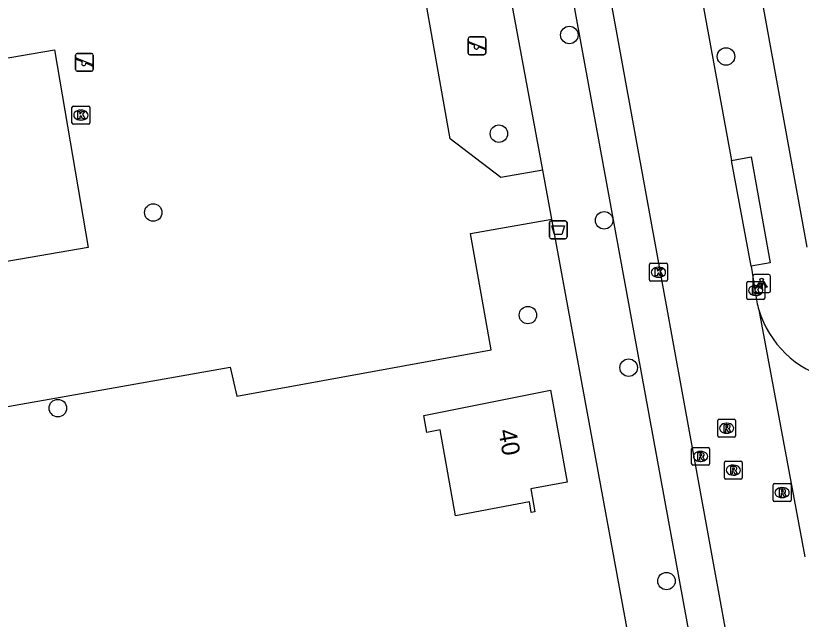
# Model space of a CAD drawing. Extents: x 157793 to 159380, y 380882 to 382313.
# Drawn here: x 158756.57 to 158800.54, y 381489.81 to 381523.57 of the extents above; entities that cross this region are included whole.
import ezdxf

# ---------------------------------------------------------------- set-up
doc = ezdxf.new("R2010")
doc.units = 0
for name, color, linetype in [('IMGEO_Afvalbak', 7, 'Continuous'), ('IMGEO_Boom', 7, 'Continuous'), ('IMGEO_Kolk', 7, 'Continuous'), ('IMGEO_Lichtpunt', 7, 'Continuous'), ('IMGEO_Pand', 7, 'Continuous'), ('IMGEO_Pand_nummerreeks', 7, 'Continuous'), ('IMGEO_Pand_vergunning_verleend', 7, 'Continuous'), ('IMGEO_Rijbaan_lokaal_open', 7, 'Continuous'), ('IMGEO_Rioolput', 7, 'Continuous'), ('IMGEO_Speelvoorziening', 7, 'Continuous'), ('IMGEO_Voetpad_open', 7, 'Continuous')]:
    doc.layers.add(name, color=color, linetype=linetype)

msp = doc.modelspace()

# ---------------------------------------------------------------- linework, layer by layer
at = {"layer": 'IMGEO_Afvalbak'}
for p, q in [((158786.436, 381511.196), (158786.436, 381511.996)), ((158786.436, 381511.996), (158786.436, 381511.196)), ((158786.536, 381512.096), (158787.326, 381512.096)), ((158787.326, 381512.096), (158786.536, 381512.096)), ((158787.426, 381511.996), (158787.426, 381511.196)), ((158787.426, 381511.196), (158787.426, 381511.996)), ((158787.326, 381511.096), (158786.536, 381511.096)), ((158786.536, 381511.096), (158787.326, 381511.096))]:
    msp.add_line(p, q, dxfattribs=at)
msp.add_lwpolyline([(158786.579, 381511.81), (158787.283, 381511.81), (158787.134, 381511.34), (158786.728, 381511.34), (158786.579, 381511.81)], dxfattribs=at)
for centre, start, end in [((158786.536, 381511.996), 90, 180), ((158786.536, 381511.996), 90, 180), ((158787.326, 381511.996), 0, 90), ((158787.326, 381511.996), 360, 90), ((158786.536, 381511.196), 180, 270), ((158786.536, 381511.196), 180, 270), ((158787.326, 381511.196), 270, 0), ((158787.326, 381511.196), 270, 0)]:
    msp.add_arc(centre, 0.1, start, end, dxfattribs=at)
at = {"layer": 'IMGEO_Boom'}
for centre in [(158787.551, 381522.496), (158796.321, 381521.294), (158783.611, 381516.974), (158764.264, 381512.562), (158789.5, 381512.129), (158785.234, 381506.825), (158790.871, 381503.885), (158758.926, 381501.62), (158792.989, 381491.944)]:
    msp.add_circle(centre, 0.489, dxfattribs=at)
at = {"layer": 'IMGEO_Kolk'}
for p, q in [((158759.714, 381517.585), (158759.714, 381518.437)), ((158759.789, 381518.511), (158760.641, 381518.511)), ((158760.202, 381518.291), (158760.227, 381518.291)), ((158760.715, 381518.437), (158760.715, 381517.585)), ((158760.225, 381517.731), (158760.2, 381517.731)), ((158760.641, 381517.511), (158759.789, 381517.511)), ((158792.041, 381508.798), (158792.041, 381509.65)), ((158792.116, 381509.724), (158792.968, 381509.724)), ((158792.529, 381509.504), (158792.554, 381509.504)), ((158793.042, 381509.65), (158793.042, 381508.798)), ((158792.552, 381508.944), (158792.527, 381508.944)), ((158792.968, 381508.724), (158792.116, 381508.724)), ((158797.485, 381507.774), (158797.485, 381508.626)), ((158797.56, 381508.7), (158798.412, 381508.7)), ((158797.973, 381508.48), (158797.998, 381508.48)), ((158798.486, 381508.626), (158798.486, 381507.774)), ((158798.412, 381507.7), (158797.56, 381507.7)), ((158797.996, 381507.92), (158797.971, 381507.92))]:
    msp.add_line(p, q, dxfattribs=at)
for points in [[(158759.714, 381517.585), (158759.714, 381518.437)], [(158759.789, 381518.511), (158760.641, 381518.511)], [(158760.035, 381518.211), (158760.158, 381518.211), (158760.158, 381518.06), (158760.288, 381518.211), (158760.452, 381518.211), (158760.306, 381518.06), (158760.459, 381517.811), (158760.307, 381517.811), (158760.222, 381517.975), (158760.158, 381517.908), (158760.158, 381517.811), (158760.035, 381517.811), (158760.035, 381518.211)], [(158760.715, 381518.437), (158760.715, 381517.585)], [(158760.641, 381517.511), (158759.789, 381517.511)], [(158792.041, 381508.798), (158792.041, 381509.65)], [(158792.116, 381509.724), (158792.968, 381509.724)], [(158792.362, 381509.424), (158792.485, 381509.424), (158792.485, 381509.273), (158792.615, 381509.424), (158792.779, 381509.424), (158792.633, 381509.273), (158792.786, 381509.024), (158792.634, 381509.024), (158792.549, 381509.188), (158792.485, 381509.121), (158792.485, 381509.024), (158792.362, 381509.024), (158792.362, 381509.424)], [(158793.042, 381509.65), (158793.042, 381508.798)], [(158792.968, 381508.724), (158792.116, 381508.724)], [(158797.485, 381507.774), (158797.485, 381508.626)], [(158797.56, 381508.7), (158798.412, 381508.7)], [(158798.486, 381508.626), (158798.486, 381507.774)], [(158797.806, 381508.4), (158797.929, 381508.4), (158797.929, 381508.249), (158798.059, 381508.4), (158798.223, 381508.4), (158798.077, 381508.249), (158798.23, 381508), (158798.078, 381508), (158797.993, 381508.164), (158797.929, 381508.097), (158797.929, 381508), (158797.806, 381508), (158797.806, 381508.4)], [(158798.412, 381507.7), (158797.56, 381507.7)]]:
    msp.add_lwpolyline(points, dxfattribs=at)
for centre, start, end in [((158759.791, 381518.435), 91.552, 178.448), ((158759.791, 381518.435), 91.552, 178.448), ((158760.639, 381518.435), 1.552, 88.448), ((158760.639, 381518.435), 1.552, 88.448), ((158759.791, 381517.587), 181.552, 268.448), ((158759.791, 381517.587), 181.552, 268.448), ((158760.639, 381517.587), 271.552, 358.448), ((158760.639, 381517.587), 271.552, 358.448), ((158792.118, 381509.648), 91.552, 178.448), ((158792.118, 381509.648), 91.552, 178.448), ((158792.966, 381509.648), 1.552, 88.448), ((158792.966, 381509.648), 1.552, 88.448), ((158792.118, 381508.8), 181.552, 268.448), ((158792.118, 381508.8), 181.552, 268.448), ((158792.966, 381508.8), 271.552, 358.448), ((158792.966, 381508.8), 271.552, 358.448), ((158797.562, 381508.624), 91.552, 178.448), ((158797.562, 381508.624), 91.552, 178.448), ((158798.41, 381508.624), 1.552, 88.448), ((158798.41, 381508.624), 1.552, 88.448), ((158797.562, 381507.776), 181.552, 268.448), ((158797.562, 381507.776), 181.552, 268.448), ((158798.41, 381507.776), 271.552, 358.448), ((158798.41, 381507.776), 271.552, 358.448)]:
    msp.add_arc(centre, 0.0765, start, end, dxfattribs=at)
for centre, major_axis, ratio, start_param, end_param in [((158760.201, 381518.011), (-0.387, 0.002), 0.722429, 4.712389, 7.853982), ((158760.226, 381518.011), (-0.39, 0.002), 0.717154, 1.570796, 4.712389), ((158792.528, 381509.224), (-0.387, 0.002), 0.722429, 4.712389, 7.853982), ((158792.553, 381509.224), (-0.39, 0.002), 0.717154, 1.570796, 4.712389), ((158797.972, 381508.2), (-0.387, 0.002), 0.722429, 4.712389, 7.853982), ((158797.997, 381508.2), (-0.39, 0.002), 0.717154, 1.570796, 4.712389)]:
    msp.add_ellipse(centre, major_axis=major_axis, ratio=ratio, start_param=start_param, end_param=end_param, dxfattribs=at)
at = {"layer": 'IMGEO_Lichtpunt'}
for p, q in [((158797.821, 381508.993), (158797.821, 381508.186)), ((158797.821, 381508.993), (158797.821, 381508.186)), ((158798.723, 381509.088), (158797.915, 381509.088)), ((158798.723, 381509.088), (158797.915, 381509.088)), ((158798.817, 381508.186), (158798.817, 381508.993)), ((158798.817, 381508.186), (158798.817, 381508.993)), ((158797.915, 381508.092), (158798.723, 381508.092)), ((158797.915, 381508.092), (158798.723, 381508.092))]:
    msp.add_line(p, q, dxfattribs=at)
for points in [[(158798.195, 381508.657), (158798.234, 381508.629), (158798.046, 381508.367), (158798.008, 381508.394), (158798.195, 381508.657)], [(158798.297, 381508.609), (158798.344, 381508.609), (158798.344, 381508.287), (158798.297, 381508.287), (158798.297, 381508.609)], [(158798.407, 381508.629), (158798.445, 381508.656), (158798.632, 381508.394), (158798.593, 381508.366), (158798.407, 381508.629)]]:
    msp.add_lwpolyline(points, dxfattribs=at)
msp.add_circle((158798.32, 381508.791), 0.0994, dxfattribs=at)
for centre, start, end in [((158797.915, 381508.993), 90, 180), ((158797.915, 381508.993), 90, 180), ((158798.723, 381508.993), 0, 90), ((158798.723, 381508.993), 0, 90), ((158797.915, 381508.186), 180, 270), ((158797.915, 381508.186), 180, 270), ((158798.723, 381508.186), 270, 0), ((158798.723, 381508.186), 270, 360)]:
    msp.add_arc(centre, 0.0946, start, end, dxfattribs=at)
at = {"layer": 'IMGEO_Pand'}
msp.add_lwpolyline([(158779.584, 381500.265), (158779.415, 381501.21), (158786.501, 381502.62), (158787.433, 381497.486), (158785.394, 381497.098), (158785.629, 381495.819), (158785.424, 381495.784), (158785.332, 381496.374), (158781.185, 381495.598), (158780.323, 381500.41), (158779.584, 381500.265)], dxfattribs=at)
at = {"layer": 'IMGEO_Pand_vergunning_verleend'}
msp.add_lwpolyline([(158753.841, 381520.831), (158758.729, 381521.669), (158760.617, 381510.598), (158752.916, 381509.284), (158751.508, 381517.539), (158754.321, 381518.019), (158753.841, 381520.831)], dxfattribs=at)
at = {"layer": 'IMGEO_Rijbaan_lokaal_open'}
for points in [[(158786.917, 381540.658), (158800.364, 381466.865)], [(158793.674, 381531.586), (158796.632, 381515.476)], [(158797.734, 381509.557), (158796.632, 381515.476)], [(158797.734, 381509.557), (158797.973, 381508.018)], [(158798.162, 381507.128), (158800.726, 381493.297)]]:
    msp.add_lwpolyline(points, dxfattribs=at)
for centre, radius, start, end in [((158803.698, 381508.769), 5.774, 187.4703, 196.5081), ((158803.58, 381508.743), 5.654, 196.5995, 255.4429)]:
    msp.add_arc(centre, radius, start, end, dxfattribs=at)
at = {"layer": 'IMGEO_Rioolput'}
for p, q in [((158795.932, 381500.994), (158796.784, 381500.994)), ((158795.857, 381500.068), (158795.857, 381500.92)), ((158796.345, 381500.774), (158796.37, 381500.774)), ((158796.858, 381500.92), (158796.858, 381500.068)), ((158796.368, 381500.214), (158796.343, 381500.214)), ((158796.784, 381499.994), (158795.932, 381499.994)), ((158794.397, 381498.495), (158794.397, 381499.347)), ((158794.472, 381499.421), (158795.324, 381499.421)), ((158795.398, 381499.347), (158795.398, 381498.495)), ((158794.885, 381499.201), (158794.91, 381499.201)), ((158795.324, 381498.421), (158794.472, 381498.421)), ((158794.908, 381498.641), (158794.883, 381498.641)), ((158796.229, 381497.723), (158796.229, 381498.575)), ((158796.304, 381498.649), (158797.156, 381498.649)), ((158796.717, 381498.429), (158796.742, 381498.429)), ((158797.23, 381498.575), (158797.23, 381497.723)), ((158797.156, 381497.649), (158796.304, 381497.649)), ((158796.74, 381497.869), (158796.715, 381497.869)), ((158798.962, 381496.468), (158798.962, 381497.32)), ((158799.037, 381497.394), (158799.889, 381497.394)), ((158799.45, 381497.174), (158799.475, 381497.174)), ((158799.963, 381497.32), (158799.963, 381496.468)), ((158799.473, 381496.614), (158799.448, 381496.614)), ((158799.889, 381496.394), (158799.037, 381496.394))]:
    msp.add_line(p, q, dxfattribs=at)
for points in [[(158795.932, 381500.994), (158796.784, 381500.994)], [(158795.857, 381500.068), (158795.857, 381500.92)], [(158796.446, 381500.692), (158796.194, 381500.694), (158796.194, 381500.294)], [(158796.372, 381500.613), (158796.318, 381500.613), (158796.318, 381500.532)], [(158796.858, 381500.92), (158796.858, 381500.068)], [(158796.194, 381500.294), (158796.318, 381500.294), (158796.318, 381500.456), (158796.329, 381500.456)], [(158796.318, 381500.532), (158796.37, 381500.532)], [(158796.376, 381500.427), (158796.447, 381500.294), (158796.587, 381500.294), (158796.522, 381500.42)], [(158796.784, 381499.994), (158795.932, 381499.994)], [(158794.397, 381498.495), (158794.397, 381499.347)], [(158794.472, 381499.421), (158795.324, 381499.421)], [(158795.398, 381499.347), (158795.398, 381498.495)], [(158794.986, 381499.119), (158794.734, 381499.121), (158794.734, 381498.721)], [(158794.734, 381498.721), (158794.858, 381498.721), (158794.858, 381498.883), (158794.869, 381498.883)], [(158794.912, 381499.04), (158794.858, 381499.04), (158794.858, 381498.959)], [(158794.858, 381498.959), (158794.91, 381498.959)], [(158794.916, 381498.854), (158794.987, 381498.721), (158795.127, 381498.721), (158795.062, 381498.847)], [(158795.324, 381498.421), (158794.472, 381498.421)], [(158796.229, 381497.723), (158796.229, 381498.575)], [(158796.304, 381498.649), (158797.156, 381498.649)], [(158796.818, 381498.347), (158796.566, 381498.349), (158796.566, 381497.949)], [(158797.23, 381498.575), (158797.23, 381497.723)], [(158796.566, 381497.949), (158796.69, 381497.949), (158796.69, 381498.111), (158796.701, 381498.111)], [(158796.744, 381498.268), (158796.69, 381498.268), (158796.69, 381498.187)], [(158796.69, 381498.187), (158796.742, 381498.187)], [(158796.748, 381498.082), (158796.819, 381497.949), (158796.959, 381497.949), (158796.894, 381498.075)], [(158797.156, 381497.649), (158796.304, 381497.649)], [(158798.962, 381496.468), (158798.962, 381497.32)], [(158799.037, 381497.394), (158799.889, 381497.394)], [(158799.551, 381497.092), (158799.299, 381497.094), (158799.299, 381496.694)], [(158799.963, 381497.32), (158799.963, 381496.468)], [(158799.299, 381496.694), (158799.423, 381496.694), (158799.423, 381496.856), (158799.434, 381496.856)], [(158799.477, 381497.013), (158799.423, 381497.013), (158799.423, 381496.932)], [(158799.423, 381496.932), (158799.475, 381496.932)], [(158799.481, 381496.827), (158799.552, 381496.694), (158799.692, 381496.694), (158799.627, 381496.82)], [(158799.889, 381496.394), (158799.037, 381496.394)]]:
    msp.add_lwpolyline(points, dxfattribs=at)
for centre, radius, start, end in [((158795.934, 381500.918), 0.0765, 91.552, 178.448), ((158795.934, 381500.918), 0.0765, 91.552, 178.448), ((158796.782, 381500.918), 0.0765, 1.552, 88.448), ((158796.782, 381500.918), 0.0765, 1.552, 88.448), ((158796.378, 381500.517), 0.0964, 77.0061, 93.1865), ((158796.392, 381500.574), 0.0378, 276.6634, 79.6772), ((158796.445, 381500.582), 0.109, 350.3612, 89.416), ((158796.443, 381500.582), 0.112, 277.5842, 350.9817), ((158796.328, 381500.403), 0.0533, 26.0293, 88.6989), ((158796.354, 381500.721), 0.19, 274.7715, 282.9687), ((158796.427, 381500.367), 0.108, 29.5134, 73.7905), ((158795.934, 381500.07), 0.0765, 181.552, 268.448), ((158795.934, 381500.07), 0.0765, 181.552, 268.448), ((158796.782, 381500.07), 0.0765, 271.552, 358.448), ((158796.782, 381500.07), 0.0765, 271.552, 358.448), ((158794.474, 381499.345), 0.0765, 91.552, 178.448), ((158794.474, 381499.345), 0.0765, 91.552, 178.448), ((158795.322, 381499.345), 0.0765, 1.552, 88.448), ((158795.322, 381499.345), 0.0765, 1.552, 88.448), ((158794.868, 381498.83), 0.0533, 26.0293, 88.6989), ((158794.894, 381499.148), 0.19, 274.7715, 282.9687), ((158794.918, 381498.944), 0.0964, 77.0061, 93.1865), ((158794.932, 381499.001), 0.0378, 276.6634, 79.6772), ((158794.985, 381499.009), 0.109, 350.3612, 89.416), ((158794.983, 381499.009), 0.112, 277.5842, 350.9817), ((158794.967, 381498.794), 0.108, 29.5134, 73.7905), ((158794.474, 381498.497), 0.0765, 181.552, 268.448), ((158794.474, 381498.497), 0.0765, 181.552, 268.448), ((158795.322, 381498.497), 0.0765, 271.552, 358.448), ((158795.322, 381498.497), 0.0765, 271.552, 358.448), ((158796.306, 381498.573), 0.0765, 91.552, 178.448), ((158796.306, 381498.573), 0.0765, 91.552, 178.448), ((158796.817, 381498.237), 0.109, 350.3612, 89.416), ((158797.154, 381498.573), 0.0765, 1.552, 88.448), ((158797.154, 381498.573), 0.0765, 1.552, 88.448), ((158796.7, 381498.058), 0.0533, 26.0293, 88.6989), ((158796.726, 381498.376), 0.19, 274.7715, 282.9687), ((158796.75, 381498.172), 0.0964, 77.0061, 93.1865), ((158796.764, 381498.229), 0.0378, 276.6634, 79.6772), ((158796.815, 381498.237), 0.112, 277.5842, 350.9817), ((158796.799, 381498.022), 0.108, 29.5134, 73.7905), ((158796.306, 381497.725), 0.0765, 181.552, 268.448), ((158796.306, 381497.725), 0.0765, 181.552, 268.448), ((158797.154, 381497.725), 0.0765, 271.552, 358.448), ((158797.154, 381497.725), 0.0765, 271.552, 358.448), ((158799.039, 381497.318), 0.0765, 91.552, 178.448), ((158799.039, 381497.318), 0.0765, 91.552, 178.448), ((158799.55, 381496.982), 0.109, 350.3612, 89.416), ((158799.887, 381497.318), 0.0765, 1.552, 88.448), ((158799.887, 381497.318), 0.0765, 1.552, 88.448), ((158799.433, 381496.803), 0.0533, 26.0293, 88.6989), ((158799.459, 381497.121), 0.19, 274.7715, 282.9687), ((158799.483, 381496.917), 0.0964, 77.0061, 93.1865), ((158799.497, 381496.974), 0.0378, 276.6634, 79.6772), ((158799.548, 381496.982), 0.112, 277.5842, 350.9817), ((158799.532, 381496.767), 0.108, 29.5134, 73.7905), ((158799.039, 381496.47), 0.0765, 181.552, 268.448), ((158799.039, 381496.47), 0.0765, 181.552, 268.448), ((158799.887, 381496.47), 0.0765, 271.552, 358.448), ((158799.887, 381496.47), 0.0765, 271.552, 358.448)]:
    msp.add_arc(centre, radius, start, end, dxfattribs=at)
for centre, major_axis, ratio, start_param, end_param in [((158796.344, 381500.494), (-0.387, 0.002), 0.722429, 4.712389, 7.853982), ((158796.369, 381500.494), (-0.39, 0.002), 0.717154, 1.570796, 4.712389), ((158794.884, 381498.921), (-0.387, 0.002), 0.722429, 4.712389, 7.853982), ((158794.909, 381498.921), (-0.39, 0.002), 0.717154, 1.570796, 4.712389), ((158796.716, 381498.149), (-0.387, 0.002), 0.722429, 4.712389, 7.853982), ((158796.741, 381498.149), (-0.39, 0.002), 0.717154, 1.570796, 4.712389), ((158799.449, 381496.894), (-0.387, 0.002), 0.722429, 4.712389, 7.853982), ((158799.474, 381496.894), (-0.39, 0.002), 0.717154, 1.570796, 4.712389)]:
    msp.add_ellipse(centre, major_axis=major_axis, ratio=ratio, start_param=start_param, end_param=end_param, dxfattribs=at)
at = {"layer": 'IMGEO_Speelvoorziening'}
for p, q in [((158781.885, 381521.487), (158781.885, 381522.287)), ((158781.885, 381522.287), (158781.885, 381521.487)), ((158781.954, 381522.112), (158782.83, 381521.759)), ((158781.985, 381522.387), (158782.775, 381522.387)), ((158782.775, 381522.387), (158781.985, 381522.387)), ((158782.875, 381522.287), (158782.875, 381521.487)), ((158782.875, 381521.487), (158782.875, 381522.287)), ((158782.268, 381521.915), (158781.929, 381522.052)), ((158782.806, 381521.699), (158782.466, 381521.836)), ((158759.915, 381520.566), (158759.915, 381521.366)), ((158759.915, 381521.366), (158759.915, 381520.566)), ((158760.015, 381521.466), (158760.805, 381521.466)), ((158760.805, 381521.466), (158760.015, 381521.466)), ((158760.905, 381521.366), (158760.905, 381520.566)), ((158760.905, 381520.566), (158760.905, 381521.366)), ((158782.775, 381521.387), (158781.985, 381521.387)), ((158781.985, 381521.387), (158782.775, 381521.387)), ((158760.298, 381520.994), (158759.959, 381521.131)), ((158759.984, 381521.191), (158760.86, 381520.838)), ((158760.836, 381520.778), (158760.496, 381520.915)), ((158760.805, 381520.466), (158760.015, 381520.466)), ((158760.015, 381520.466), (158760.805, 381520.466))]:
    msp.add_line(p, q, dxfattribs=at)
for centre, radius, start, end in [((158781.985, 381522.287), 0.1, 90, 180), ((158781.985, 381522.287), 0.1, 90, 180), ((158781.942, 381522.082), 0.0327, 68.078, 248.078), ((158782.775, 381522.287), 0.1, 0, 90), ((158782.775, 381522.287), 0.1, 360, 90), ((158782.347, 381521.825), 0.12, 130.9928, 5.1632), ((158782.818, 381521.729), 0.0327, 248.078, 68.078), ((158760.015, 381521.366), 0.1, 90, 180), ((158760.015, 381521.366), 0.1, 90, 180), ((158760.805, 381521.366), 0.1, 0, 90), ((158760.805, 381521.366), 0.1, 360, 90), ((158781.985, 381521.487), 0.1, 180, 270), ((158781.985, 381521.487), 0.1, 180, 270), ((158782.775, 381521.487), 0.1, 270, 0), ((158782.775, 381521.487), 0.1, 270, 0), ((158759.972, 381521.161), 0.0327, 68.078, 248.078), ((158760.377, 381520.904), 0.12, 130.9928, 5.1632), ((158760.848, 381520.808), 0.0327, 248.078, 68.078), ((158760.015, 381520.566), 0.1, 180, 270), ((158760.015, 381520.566), 0.1, 180, 270), ((158760.805, 381520.566), 0.1, 270, 0), ((158760.805, 381520.566), 0.1, 270, 0)]:
    msp.add_arc(centre, radius, start, end, dxfattribs=at)
at = {"layer": 'IMGEO_Voetpad_open'}
for points in [[(158800.864, 381510.624), (158795.761, 381538.706)], [(158786.066, 381514.938), (158783.716, 381514.519), (158780.892, 381516.678), (158777.4, 381536.379), (158782.218, 381537.234)], [(158786.066, 381514.938), (158783.747, 381527.527), (158783.876, 381527.553), (158782.236, 381536.405), (158782.367, 381536.441), (158782.218, 381537.234)], [(158797.77, 381469.387), (158796.04, 381479.18), (158794.799, 381486.106), (158785.407, 381537.407)], [(158796.632, 381515.476), (158797.734, 381515.674), (158798.79, 381509.753), (158797.734, 381509.557)], [(158786.573, 381512.183), (158786.066, 381514.938)], [(158727.884, 381498.686), (158731.153, 381499.237), (158732.838, 381490.056), (158742.394, 381491.793), (158741.027, 381499.055), (158746.382, 381500), (158768.574, 381503.916), (158768.936, 381502.288), (158783.182, 381504.883), (158782.021, 381511.397), (158786.573, 381512.183)], [(158795.126, 381465.732), (158786.573, 381512.183)]]:
    msp.add_lwpolyline(points, dxfattribs=at)

# ---------------------------------------------------------------- texts
at = {"layer": 'IMGEO_Pand_nummerreeks'}
msp.add_text('40', height=1, rotation=280.2032, dxfattribs=at).set_placement((158783.576, 381500.363))

doc.saveas('drawing.dxf')
